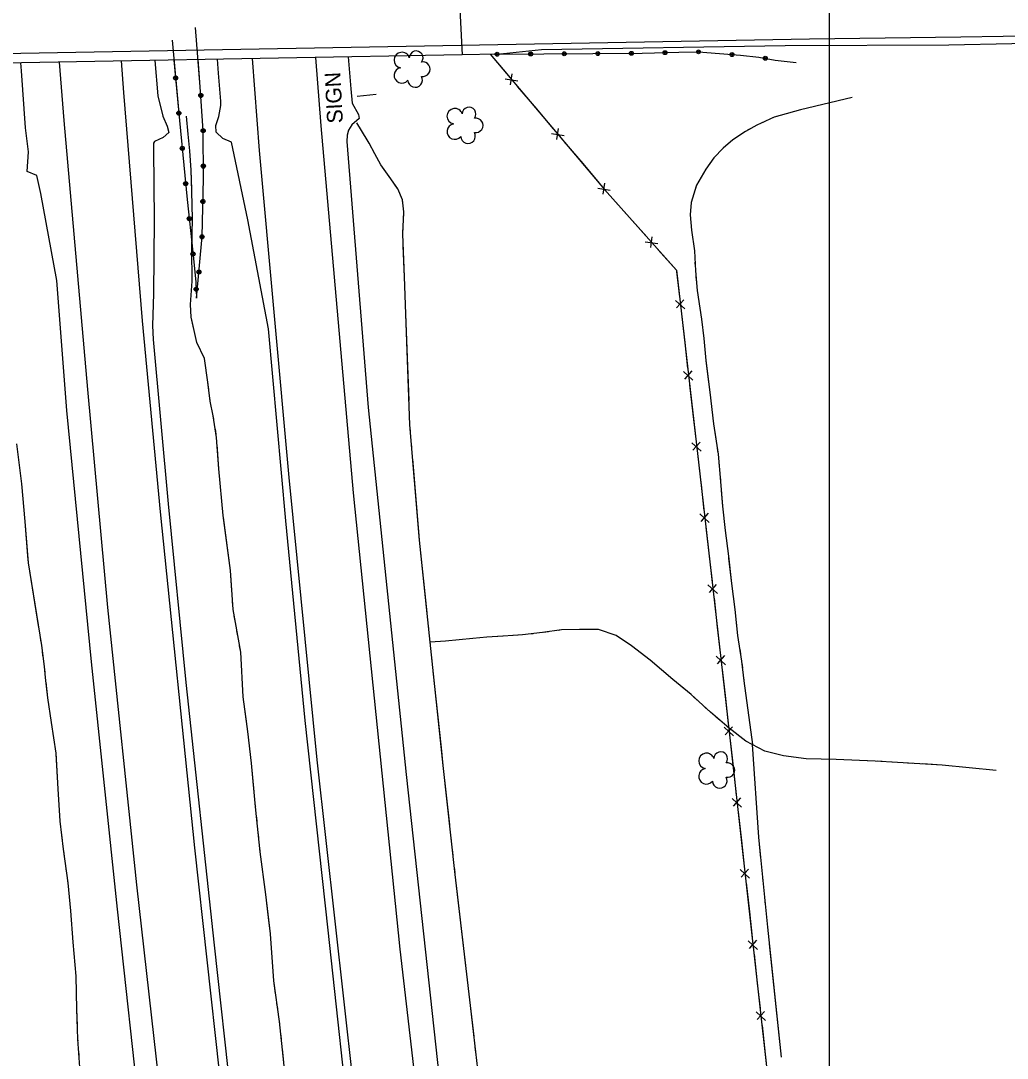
# Model space of a CAD drawing. Extents: x 353423 to 364002, y 127000 to 201942.
# Drawn here: x 360191.1 to 360567.8, y 153013.5 to 153409.6 of the extents above; entities that cross this region are included whole.
import ezdxf

# ---------------------------------------------------------------- set-up
doc = ezdxf.new("R2010")
doc.units = 0
for name, color, linetype in [('E_DTM_SlopeBottom', 7, 'Continuous'), ('E_DTM_SlopeTop', 7, 'Continuous'), ('E_FEN_Generic', 7, 'Continuous'), ('E_LAND_BrushLine', 7, 'Continuous'), ('E_LAND_TreeLine', 7, 'Continuous'), ('E_MISCPROP', 7, 'Continuous'), ('E_STRUCT_WingWall', 7, 'Continuous')]:
    doc.layers.add(name, color=color, linetype=linetype)

msp = doc.modelspace()

# ---------------------------------------------------------------- linework, layer by layer
at = {"layer": 'E_DTM_SlopeBottom'}
for p, q in [((360378.65, 153389.3), (360378.04, 153385.19)), ((360376.11, 153387.37), (360380.9, 153386.64)), ((360393.78, 153366.5), (360398.57, 153365.77)), ((360396.32, 153368.43), (360395.71, 153364.32)), ((360411.45, 153345.63), (360416.23, 153344.9)), ((360413.98, 153347.56), (360413.38, 153343.46)), ((360432.1, 153327.13), (360431.6, 153323.01)), ((360429.62, 153325.14), (360434.42, 153324.53)), ((360441.11, 153302.86), (360444.68, 153299.59)), ((360444.29, 153303.05), (360441.51, 153299.97)), ((360444.23, 153275.69), (360447.8, 153272.43)), ((360447.4, 153275.89), (360444.62, 153272.81)), ((360447.34, 153248.52), (360450.92, 153245.26)), ((360450.52, 153248.72), (360447.74, 153245.64)), ((360450.45, 153221.36), (360454.02, 153218.1)), ((360453.63, 153221.55), (360450.85, 153218.48)), ((360453.55, 153194.19), (360457.12, 153190.93)), ((360456.73, 153194.39), (360453.95, 153191.31)), ((360459.83, 153167.22), (360457.04, 153164.14)), ((360456.65, 153167.03), (360460.22, 153163.76)), ((360459.75, 153139.86), (360463.32, 153136.6)), ((360462.92, 153140.05), (360460.14, 153136.98)), ((360462.79, 153112.69), (360466.35, 153109.42)), ((360465.96, 153112.88), (360463.18, 153109.8)), ((360465.82, 153085.52), (360469.39, 153082.24)), ((360469, 153085.7), (360466.21, 153082.63)), ((360468.86, 153058.34), (360472.42, 153055.07)), ((360472.03, 153058.53), (360469.25, 153055.46)), ((360471.89, 153031.17), (360475.46, 153027.9)), ((360475.07, 153031.36), (360472.28, 153028.28))]:
    msp.add_line(p, q, dxfattribs=at)
for points in [[(360359.72, 153396.61), (360149.14, 153392.8), (360146.11, 153425.17), (360357.97, 153429), (360359.72, 153396.61)], [(360373.01, 153396.85), (360359.72, 153396.61)], [(360370.36, 153396.8), (360414.08, 153345.17), (360441.51, 153314.35), (360450.57, 153235.43), (360461.66, 153138.17), (360476.31, 153006.95), (360486.8, 152909.92), (360505.07, 152743.21)], [(360370.36, 153396.8), (360376.68, 153389.34)], [(360380.85, 153384.41), (360388.03, 153375.93)], [(360388.03, 153375.93), (360394.35, 153368.47)], [(360398.52, 153363.54), (360405.7, 153355.06)], [(360405.7, 153355.06), (360412.02, 153347.61)], [(360416.25, 153342.73), (360423.64, 153334.43)], [(360423.64, 153334.43), (360430.14, 153327.13)], [(360434.43, 153322.3), (360441.51, 153314.35), (360441.56, 153313.89)], [(360441.56, 153313.89), (360442.67, 153304.18)], [(360443.41, 153297.76), (360444.68, 153286.72)], [(360444.68, 153286.72), (360445.79, 153277.02)], [(360446.53, 153270.6), (360447.8, 153259.56)], [(360447.8, 153259.56), (360448.91, 153249.85)], [(360449.65, 153243.43), (360450.57, 153235.43), (360450.91, 153232.39)], [(360450.91, 153232.39), (360452.02, 153222.68)], [(360452.75, 153216.27), (360454.01, 153205.23)], [(360454.01, 153205.23), (360455.12, 153195.52)], [(360455.85, 153189.1), (360457.11, 153178.06)], [(360457.11, 153178.06), (360458.22, 153168.35)], [(360458.95, 153161.93), (360460.21, 153150.89)], [(360460.21, 153150.89), (360461.31, 153141.18)], [(360462.04, 153134.77), (360463.27, 153123.72)], [(360463.27, 153123.72), (360464.36, 153114.01)], [(360465.07, 153107.59), (360466.31, 153096.55)], [(360466.31, 153096.55), (360467.39, 153086.84)], [(360468.11, 153080.42), (360469.34, 153069.38)], [(360469.34, 153069.38), (360470.43, 153059.66)], [(360471.14, 153053.24), (360472.38, 153042.2)], [(360472.38, 153042.2), (360473.46, 153032.49)], [(360474.18, 153026.07), (360475.41, 153015.03)], [(360475.41, 153015.03), (360476.31, 153006.95), (360476.49, 153005.32)]]:
    msp.add_lwpolyline(points, dxfattribs=at)
at = {"layer": 'E_DTM_SlopeTop'}
for points in [[(361016.46, 153410.07), (360934.39, 153408.93), (360856.34, 153407.92), (360836.85, 153407.46), (360744.81, 153406.47), (360681.42, 153405.46), (360614.77, 153404.35), (360550.15, 153403.32), (360492.28, 153402.55), (360093.08, 153395.33), (360014.89, 153394.27), (359945.51, 153393.02), (359868.19, 153391.8), (359798.56, 153390.39), (359708.1, 153389.07), (359645.96, 153387.84), (359582.09, 153386.24), (359516.75, 153384.62), (359425.82, 153382.96), (359334.84, 153381.05), (359242.01, 153379.23), (359158.45, 153377.98), (359133.17, 153377.52)], [(360373.01, 153396.85), (360389.92, 153398.6), (360483.03, 153400.18), (360545.47, 153400.47), (360617.69, 153401.88), (360677.63, 153402.64), (360722.86, 153403.04), (360748.76, 153403.61), (360860.77, 153405.29), (360903.81, 153405.92), (360956.67, 153406.58), (360996.06, 153406.26), (361052.72, 153408.09), (361114.05, 153408.83), (361172.21, 153409.8)], [(360269.47, 152731.82), (360259.15, 152806.92), (360247.78, 152898.56), (360237.14, 152987.71), (360228.07, 153070.39), (360218.12, 153164.82), (360208.79, 153260.85), (360204.85, 153310.39), (360198.77, 153343.64), (360197.29, 153350.52), (360193.61, 153352.11), (360194.06, 153359.53), (360192.96, 153368.74), (360191.38, 153390.51), (360191.18, 153393.56)], [(360205.84, 153393.82), (360207.54, 153371.49), (360216.6, 153268.8), (360224.22, 153185.6), (360235.3, 153079.73), (360247.55, 152971.43), (360260.91, 152862.51), (360278.47, 152732.52)], [(360301.62, 152734.67), (360290.43, 152813.95), (360280.8, 152890.58), (360267.03, 153008.34), (360257.62, 153093.85), (360244.48, 153222.09), (360237.67, 153294.98), (360230.47, 153382.23), (360229.55, 153394.25)], [(360242.32, 153394.48), (360243.43, 153380.98), (360245.43, 153373.2), (360246.99, 153369.33), (360247.72, 153366.96), (360245.46, 153365.09), (360242.26, 153363.47), (360241.79, 153362.88), (360241.78, 153360.46), (360242.13, 153333.63), (360241.79, 153305.38), (360241.45, 153293.25), (360241.7, 153287.86), (360247.38, 153225.16), (360254.15, 153156.99), (360265.02, 153056.68), (360277.98, 152938.57), (360299.45, 152772.51), (360305.41, 152733.77)], [(360349.86, 152728.82), (360337.51, 152819.63), (360330.72, 152872.89), (360317.86, 152976.93), (360308.58, 153062.35), (360299.79, 153142.47), (360292.35, 153218.73), (360285.78, 153291.96), (360277.9, 153333.54), (360271.62, 153363.26), (360268.35, 153364.68), (360265.73, 153367.06), (360265.66, 153369.67), (360266.72, 153373.11), (360267.53, 153377.23), (360267.55, 153378.88), (360266.6, 153389.56), (360266.23, 153394.91)], [(360279.54, 153395.15), (360282.22, 153360.05), (360293.49, 153235.23), (360304.14, 153127.4), (360317.89, 153004.3), (360334.12, 152865.63), (360353.07, 152729.12)], [(360377.3, 152728.77), (360348.85, 152944.15), (360335.99, 153055.16), (360318.15, 153229.39), (360305.83, 153369.47), (360303.86, 153395.6)], [(360316.14, 153395.82), (360317.11, 153383.6), (360317.67, 153378.19), (360320.16, 153373.78), (360320.31, 153372.32), (360317.56, 153369.87), (360316.22, 153367.88), (360315.83, 153365.92), (360315.62, 153363.46), (360323.83, 153261.91), (360338.25, 153121.79), (360355.43, 152963.97), (360374.83, 152811.01), (360386.6, 152729.38)]]:
    msp.add_lwpolyline(points, dxfattribs=at)
at = {"layer": 'E_FEN_Generic'}
for centre, radius, start, end in [((360336.66, 153394.59), 2.97, 17.1306, 260.1038), ((360342.12, 153395.46), 2.61, 321.8358, 179.7684), ((360344.66, 153391.1), 2.78, 259.1277, 100.1387), ((360336.66, 153388.74), 2.97, 99.4798, 320.7136), ((360341.74, 153386.97), 2.78, 182.4506, 30.2236), ((360356.86, 153373.16), 2.97, 17.1306, 260.1038), ((360362.32, 153374.02), 2.61, 321.8358, 179.7684), ((360356.86, 153367.3), 2.97, 99.4798, 320.7136), ((360364.86, 153369.67), 2.78, 259.1277, 100.1387), ((360361.94, 153365.54), 2.78, 182.4506, 30.2236), ((360452.97, 153127.03), 2.97, 17.1306, 260.1038), ((360458.43, 153127.89), 2.61, 321.8358, 179.7684), ((360452.97, 153121.17), 2.97, 99.4798, 320.7136), ((360460.97, 153123.54), 2.78, 259.1277, 100.1387), ((360458.05, 153119.41), 2.78, 182.4506, 30.2236)]:
    msp.add_arc(centre, radius, start, end, dxfattribs=at)
at = {"layer": 'E_LAND_BrushLine'}
msp.add_line((360326.89, 153381.51), (360319.59, 153380.75), dxfattribs=at)
at = {"layer": 'E_LAND_TreeLine'}
msp.add_line((360500, 152500), (360500, 155000), dxfattribs=at)
at = {"layer": 'E_MISCPROP'}
for points in [[(360248.9, 153402.21), (360251.77, 153371.52), (360254.69, 153341.37), (360256.84, 153321.2), (360258, 153309.89), (360258.28, 153303.67), (360260.39, 153327.26), (360260.87, 153349.33), (360260.78, 153367.67), (360259.67, 153384.38), (360257.83, 153407.02)], [(360372.09, 153396.83), (360428.44, 153397.19), (360442.4, 153397.57), (360449.94, 153397.74), (360458.01, 153397.06), (360466.01, 153396.45), (360472.98, 153395.72), (360479.15, 153394.61), (360487.19, 153393.61)], [(360372.09, 153396.83), (360428.44, 153397.19), (360442.4, 153397.57), (360449.94, 153397.74), (360458.01, 153397.06), (360466.01, 153396.45), (360472.98, 153395.72), (360479.15, 153394.61), (360487.19, 153393.61)], [(360249.61, 153394.61), (360251.77, 153371.52), (360254.69, 153341.37), (360256.84, 153321.2), (360258, 153309.89), (360258.28, 153303.67), (360260.39, 153327.26), (360260.87, 153349.33), (360260.78, 153367.67), (360259.67, 153384.38), (360258.82, 153394.78)]]:
    msp.add_lwpolyline(points, dxfattribs=at)
for centre, radius in [((360373.03, 153396.83), 0.746), ((360373.03, 153396.83), 0.376), ((360385.85, 153396.92), 0.746), ((360385.85, 153396.92), 0.376), ((360398.67, 153397), 0.746), ((360398.67, 153397), 0.376), ((360411.49, 153397.08), 0.746), ((360411.49, 153397.08), 0.376), ((360424.31, 153397.16), 0.746), ((360424.31, 153397.16), 0.376), ((360437.12, 153397.43), 0.746), ((360437.12, 153397.43), 0.376), ((360449.93, 153397.74), 0.746), ((360449.93, 153397.74), 0.376), ((360462.71, 153396.7), 0.746), ((360462.71, 153396.7), 0.376), ((360475.44, 153395.28), 0.746), ((360475.44, 153395.28), 0.376), ((360250.25, 153387.77), 0.786), ((360250.25, 153387.77), 0.396), ((360259.89, 153381.09), 0.786), ((360259.89, 153381.09), 0.396), ((360251.51, 153374.32), 0.786), ((360251.51, 153374.32), 0.396), ((360260.78, 153367.61), 0.786), ((360260.78, 153367.61), 0.396), ((360252.8, 153360.88), 0.786), ((360252.8, 153360.88), 0.396), ((360260.84, 153354.11), 0.786), ((360260.84, 153354.11), 0.396), ((360254.1, 153347.44), 0.786), ((360254.1, 153347.44), 0.396), ((360260.68, 153340.61), 0.786), ((360260.68, 153340.61), 0.396), ((360255.47, 153334.01), 0.786), ((360255.47, 153334.01), 0.396), ((360260.37, 153327.11), 0.786), ((360260.37, 153327.11), 0.396), ((360256.9, 153320.58), 0.786), ((360256.9, 153320.58), 0.396), ((360259.17, 153313.66), 0.786), ((360259.17, 153313.66), 0.396), ((360258.12, 153307.14), 0.786), ((360258.13, 153307.14), 0.396)]:
    msp.add_circle(centre, radius, dxfattribs=at)
at = {"layer": 'E_STRUCT_WingWall'}
for points in [[(360508.62, 153380.36), (360488.9, 153375.61), (360478.85, 153372.82), (360472.2, 153369.73), (360467.85, 153367.36), (360463.09, 153364.14), (360459.38, 153360.96), (360455.81, 153357.26), (360452.71, 153352.92), (360449.21, 153346.89), (360447.12, 153340.16), (360446.74, 153335.45), (360447.25, 153329.64), (360448.34, 153321.75), (360448.77, 153314.08), (360449.4, 153306.65), (360451.13, 153295.65), (360451.97, 153288.33), (360452.74, 153279.85), (360454.26, 153267.87), (360455.65, 153255.68), (360457.4, 153244.18), (360458.34, 153233.64), (360459.09, 153224.23), (360460.11, 153215.05), (360461.34, 153205.23), (360462.59, 153194.82), (360463.83, 153184.85), (360464.88, 153174.91), (360466.41, 153165.09), (360467.28, 153157.59), (360470.54, 153133.28)], [(360508.62, 153380.36), (360488.9, 153375.61), (360483.38, 153374.08)], [(360291.65, 153011.9), (360289.91, 153027.56), (360287.78, 153043.06), (360286.5, 153061.04), (360284.75, 153076.05), (360282.54, 153092.36), (360280.82, 153109.55), (360279.21, 153126.18), (360277.87, 153138.24), (360276.01, 153151.52), (360275.16, 153168.54), (360272.25, 153184.83), (360271.25, 153199.69), (360268.45, 153220.78), (360266.76, 153238.49), (360265.94, 153250.46), (360264.66, 153258.73), (360263.5, 153264.4), (360262.56, 153271.65), (360261.31, 153280.65), (360258.36, 153286.73), (360256.21, 153296.45), (360255.93, 153301.25), (360256.54, 153310.2), (360256.42, 153322.38), (360256.67, 153333.95), (360256.49, 153344.37), (360256.18, 153352.62), (360255.65, 153359.94), (360255.01, 153366.37), (360254.48, 153373.16)], [(360256.46, 153345.18), (360256.18, 153352.62), (360255.65, 153359.94), (360255.01, 153366.37), (360254.48, 153373.16)], [(360479.91, 153373.11), (360478.85, 153372.82), (360478.23, 153372.53)], [(360400.89, 152728.01), (360386.78, 152834.31), (360379.67, 152889.62), (360373.94, 152937.85), (360368.67, 152982.86), (360362.65, 153035.86), (360357.04, 153083.7), (360352.45, 153125.22), (360347.5, 153172.34), (360343.39, 153211.36), (360339.73, 153255.35), (360337.68, 153311.89), (360337, 153328.17), (360337.39, 153336.63), (360336.93, 153341.25), (360335.1, 153345.44), (360332.42, 153349.3), (360328.57, 153354.65), (360326.29, 153358.74), (360324.22, 153362.83), (360323.44, 153364.19), (360319.51, 153370.59)], [(360335.01, 153345.57), (360332.42, 153349.3), (360328.57, 153354.65), (360326.29, 153358.74), (360324.22, 153362.83), (360323.44, 153364.19), (360319.51, 153370.59)], [(360474.98, 153371.02), (360473.36, 153370.27)], [(360465.64, 153365.86), (360463.09, 153364.14), (360459.38, 153360.96), (360455.81, 153357.26), (360452.71, 153352.92), (360449.21, 153346.89), (360449.08, 153346.48)], [(360470.2, 153368.64), (360468.64, 153367.79)], [(360449.08, 153346.48), (360447.12, 153340.16), (360446.74, 153335.45), (360447.25, 153329.64), (360448.34, 153321.75), (360448.38, 153321)], [(360337.06, 153339.89), (360336.93, 153341.25), (360336.66, 153341.86)], [(360256.58, 153339.37), (360256.54, 153341.31)], [(360256.66, 153333.57), (360256.67, 153333.95), (360256.65, 153335.5)], [(360337.26, 153333.81), (360337.35, 153335.84)], [(360256.54, 153327.77), (360256.58, 153329.7)], [(360337.02, 153327.71), (360337, 153328.17), (360337.07, 153329.75)], [(360256.34, 153295.88), (360256.21, 153296.45), (360255.93, 153301.25), (360256.54, 153310.2), (360256.42, 153322.38), (360256.45, 153323.9)], [(360338.33, 153294.17), (360337.68, 153311.89), (360337.19, 153323.65)], [(360448.58, 153317.47), (360448.68, 153315.7)], [(360448.94, 153312.14), (360449.09, 153310.36)], [(360449.39, 153306.78), (360449.4, 153306.65), (360449.66, 153305.02)], [(360450.21, 153301.5), (360451.13, 153295.65), (360451.97, 153288.33), (360452.74, 153279.85), (360453.26, 153275.73)], [(360262.92, 153268.86), (360262.56, 153271.65), (360261.31, 153280.65), (360258.36, 153286.73), (360256.34, 153295.88)], [(360339.39, 153264.68), (360338.33, 153294.17)], [(360453.26, 153275.73), (360454.26, 153267.87), (360455.65, 153255.68), (360456.52, 153249.93)], [(360263.76, 153263.14), (360263.5, 153264.4), (360263.42, 153265.04)], [(360264.86, 153257.44), (360264.66, 153258.73), (360264.54, 153259.35)], [(360339.61, 153258.58), (360339.54, 153260.61)], [(360339.97, 153252.49), (360339.8, 153254.51)], [(360265.75, 153251.71), (360265.45, 153253.62)], [(360213.74, 153010.09), (360212.97, 153020.76), (360212.6, 153032.29), (360212.25, 153044.91), (360211.1, 153057.83), (360210.2, 153069.78), (360209.25, 153080.52), (360207.47, 153093.32), (360206.24, 153103.97), (360205.36, 153116.39), (360204.65, 153129.94), (360202.89, 153141.7), (360201.45, 153151.16), (360200.6, 153158.92), (360200.24, 153163.06), (360199.13, 153171.03), (360194.03, 153202.62), (360192.86, 153218.49), (360191.57, 153232.83), (360189.67, 153248.02)], [(360268.57, 153219.91), (360268.45, 153220.78), (360266.76, 153238.49), (360266.12, 153247.86)], [(360340.48, 153246.4), (360340.31, 153248.43)], [(360457.06, 153246.38), (360457.33, 153244.61)], [(360343.25, 153212.94), (360340.81, 153242.35)], [(360457.68, 153241.04), (360457.84, 153239.25)], [(360458.16, 153235.68), (360458.32, 153233.9)], [(360193.83, 153205.37), (360192.86, 153218.49), (360191.57, 153232.83), (360191.55, 153233)], [(360458.6, 153230.32), (360459.09, 153224.23), (360460.11, 153215.05), (360461.34, 153205.23), (360461.43, 153204.47)], [(360271.77, 153192.04), (360271.25, 153199.69), (360268.57, 153219.91)], [(360346.31, 153183.6), (360343.39, 153211.36), (360343.25, 153212.94)], [(360198.01, 153177.97), (360194.03, 153202.62), (360193.83, 153205.37)], [(360461.43, 153204.47), (360462.59, 153194.82), (360463.83, 153184.85), (360464.49, 153178.62)], [(360272.15, 153186.25), (360272.02, 153188.18)], [(360273.02, 153180.52), (360272.68, 153182.42)], [(360346.95, 153177.53), (360346.74, 153179.55)], [(360274.04, 153174.8), (360273.7, 153176.7)], [(360563.59, 153123.4), (360542.98, 153125.41), (360517.43, 153126.92), (360502.52, 153127.57), (360491.07, 153127.88), (360482.35, 153128.95), (360475.28, 153130.73), (360468.06, 153134.61), (360461.64, 153139.56), (360454.55, 153145.59), (360447.16, 153152.35), (360440.11, 153158.17), (360431.45, 153165.43), (360424.38, 153170.9), (360418.49, 153174.85), (360411.75, 153177.2), (360404.51, 153177.23), (360397.62, 153177.03), (360390.41, 153176.02), (360382.76, 153175.11), (360375.4, 153174.69), (360369.09, 153174.27), (360363.82, 153173.75), (360358.52, 153173.25), (360353.36, 153172.74), (360347.5, 153172.34)], [(360381.05, 153175.01), (360379.12, 153174.9)], [(360386.83, 153175.6), (360384.91, 153175.36)], [(360392.61, 153176.33), (360390.68, 153176.06)], [(360423.18, 153171.71), (360418.49, 153174.85), (360411.75, 153177.2), (360404.51, 153177.23), (360397.62, 153177.03), (360396.45, 153176.87)], [(360464.86, 153175.05), (360464.88, 153174.91), (360465.13, 153173.27)], [(360198.92, 153172.31), (360198.62, 153174.2)], [(360347.59, 153171.46), (360347.5, 153172.34), (360347.38, 153173.48)], [(360375.25, 153174.68), (360369.09, 153174.27), (360363.82, 153173.75), (360358.52, 153173.25), (360353.36, 153172.74), (360347.5, 153172.34)], [(360445.1, 153154.05), (360440.11, 153158.17), (360431.45, 153165.43), (360424.38, 153170.9), (360423.18, 153171.71)], [(360199.74, 153166.63), (360199.48, 153168.52)], [(360277.19, 153143.07), (360276.01, 153151.52), (360275.16, 153168.54), (360274.72, 153170.99)], [(360348.23, 153165.39), (360348.02, 153167.41)], [(360465.68, 153169.73), (360465.96, 153167.95)], [(360466.49, 153164.4), (360466.69, 153162.62)], [(360200.43, 153160.94), (360200.26, 153162.84)], [(360351.74, 153131.99), (360348.65, 153161.34)], [(360204.66, 153129.68), (360204.65, 153129.94), (360202.89, 153141.7), (360201.45, 153151.16), (360200.8, 153157.13)], [(360467.11, 153159.05), (360467.28, 153157.59), (360470.54, 153133.28)], [(360449.48, 153150.22), (360448.05, 153151.53)], [(360453.78, 153146.29), (360452.35, 153147.6)], [(360458.19, 153142.49), (360456.71, 153143.75)], [(360280.28, 153115.18), (360279.21, 153126.18), (360277.87, 153138.24), (360277.19, 153143.07)], [(360486.21, 153128.48), (360482.35, 153128.95), (360475.28, 153130.73), (360468.06, 153134.61), (360461.64, 153139.56), (360461.15, 153139.97)], [(360354.94, 153102.66), (360352.45, 153125.22), (360351.74, 153131.99)], [(360481.62, 153013.98), (360476.41, 153063.58), (360472.97, 153097.9), (360470.54, 153133.28)], [(360473.76, 153089.96), (360472.97, 153097.9), (360470.54, 153133.28)], [(360206.47, 153102.02), (360206.24, 153103.97), (360205.36, 153116.39), (360204.66, 153129.68)], [(360514.29, 153127.05), (360502.52, 153127.57), (360491.07, 153127.88), (360486.21, 153128.48)], [(360520.1, 153126.76), (360518.16, 153126.87)], [(360525.91, 153126.42), (360523.97, 153126.53)], [(360531.72, 153126.08), (360529.78, 153126.19)], [(360563.59, 153123.4), (360542.98, 153125.41), (360535.59, 153125.85)], [(360280.84, 153109.4), (360280.82, 153109.55), (360280.65, 153111.32)], [(360281.41, 153103.62), (360281.22, 153105.55)], [(360281.99, 153097.84), (360281.8, 153099.77)], [(360207.12, 153096.32), (360206.9, 153098.22)], [(360355.61, 153096.59), (360355.39, 153098.61)], [(360207.84, 153090.63), (360207.58, 153092.53)], [(360285.91, 153066.15), (360284.75, 153076.05), (360282.54, 153092.36), (360282.38, 153093.99)], [(360356.28, 153090.52), (360356.06, 153092.55)], [(360208.63, 153084.95), (360208.37, 153086.84)], [(360356.95, 153084.46), (360356.73, 153086.48)], [(360474.66, 153081.02), (360474.36, 153084)], [(360211.48, 153053.53), (360211.1, 153057.83), (360210.2, 153069.78), (360209.25, 153080.52), (360209.16, 153081.16)], [(360360.86, 153051.11), (360357.42, 153080.42)], [(360475.56, 153072.08), (360475.26, 153075.06)], [(360288.45, 153038.21), (360287.78, 153043.06), (360286.5, 153061.04), (360285.91, 153066.15)], [(360476.46, 153063.14), (360476.41, 153063.58), (360476.16, 153066.12)], [(360481.62, 153013.98), (360477.09, 153057.18)], [(360212.81, 153025.86), (360212.6, 153032.29), (360212.25, 153044.91), (360211.48, 153053.53)], [(360364.25, 153021.8), (360362.65, 153035.86), (360360.86, 153051.11)], [(360289.24, 153032.46), (360288.97, 153034.38)], [(360290.01, 153026.71), (360289.91, 153027.56), (360289.77, 153028.62)], [(360213.02, 153020.14), (360212.97, 153020.76), (360212.93, 153022.05)], [(360290.65, 153020.93), (360290.44, 153022.86)], [(360293.58, 152989.14), (360292.86, 152997.18), (360291.65, 153011.9), (360291.08, 153017.09)], [(360364.94, 153015.74), (360364.71, 153017.76)], [(360213.43, 153014.45), (360213.29, 153016.35)]]:
    msp.add_lwpolyline(points, dxfattribs=at)

# ---------------------------------------------------------------- texts
at = {"layer": 'E_LAND_BrushLine'}
msp.add_text('SIGN', height=6, rotation=93.0278, dxfattribs=at).set_placement((360314.17, 153370.57))

doc.saveas('drawing.dxf')
